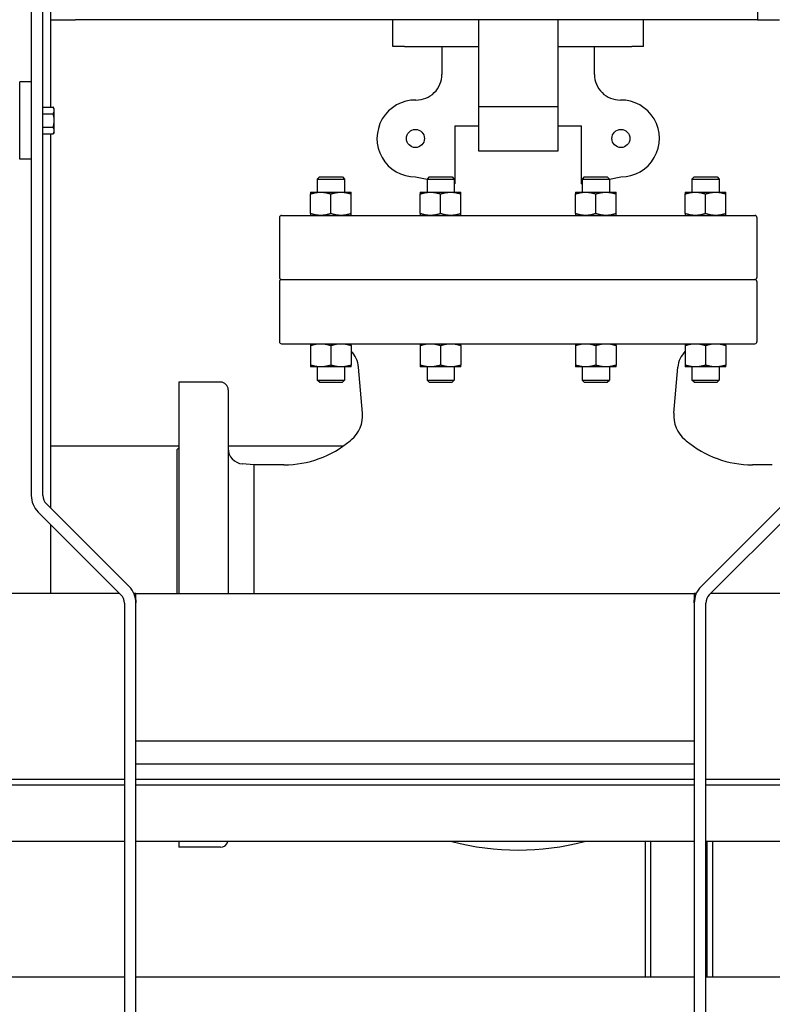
# Model space of a CAD drawing. Header units: inches. Extents: x 24 to 1128, y -94 to 748.
# Tile 434 of 546: x 896 to 920, y 291 to 323. Entities that reach past the tile are written whole.
import ezdxf

# ---------------------------------------------------------------- set-up
doc = ezdxf.new("R2010")
doc.units = ezdxf.units.IN
doc.header["$LTSCALE"] = 32
doc.header["$MEASUREMENT"] = 0
doc.layers.add('Visible (ANSI)', color=7, linetype='Continuous', lineweight=30)

msp = doc.modelspace()

# ---------------------------------------------------------------- linework, layer by layer
at = {"layer": 'Visible (ANSI)'}
for p, q in [((896.22407, 341.87537), (896.22407, 307.7807)), ((896.59907, 307.7807), (896.59907, 341.87537)), ((896.84907, 320.30839), (896.84907, 340.19236)), ((919.64356, 323.50037), (919.64356, 323.12537)), ((896.84907, 323.12537), (897.64356, 323.12537)), ((919.64356, 323.12537), (897.64356, 323.12537)), ((907.881, 322.26387), (907.881, 323.12537)), ((910.64908, 320.31328), (910.64908, 323.12537)), ((913.19624, 323.12537), (913.19624, 320.31328)), ((915.96433, 322.26387), (915.96433, 323.12537)), ((919.64356, 323.12537), (920.34907, 323.12537)), ((908.26095, 322.26387), (907.881, 322.26387)), ((908.26095, 322.26387), (910.64908, 322.26387)), ((909.46316, 322.26387), (909.46316, 321.36171)), ((913.19624, 322.26387), (915.58438, 322.26387)), ((914.38216, 321.36171), (914.38216, 322.26387)), ((915.96433, 322.26387), (915.58438, 322.26387)), ((896.22407, 321.12537), (895.84907, 321.12537)), ((895.84907, 318.62537), (895.84907, 321.12537)), ((896.59907, 320.30839), (896.92958, 320.30839)), ((896.59907, 320.09188), (896.92958, 320.09188)), ((896.96307, 320.25037), (896.92958, 320.30839)), ((896.96307, 320.20013), (896.96307, 320.25037)), ((896.96307, 319.87537), (896.96307, 320.20013)), ((910.64908, 318.88087), (910.64908, 320.31328)), ((913.19624, 320.31328), (910.64908, 320.31328)), ((913.19624, 320.31328), (913.19624, 318.88087)), ((896.96307, 319.55062), (896.96307, 319.87537)), ((896.59907, 319.65887), (896.92958, 319.65887)), ((896.59907, 319.44236), (896.92958, 319.44236)), ((896.84907, 307.37537), (896.84907, 319.44236)), ((896.96307, 319.50037), (896.92958, 319.44236)), ((896.96307, 319.50037), (896.96307, 319.55062)), ((909.88517, 319.70787), (909.88517, 317.82906)), ((909.88517, 319.70787), (910.64908, 319.70787)), ((913.19624, 319.70787), (913.96016, 319.70787)), ((913.96016, 317.82906), (913.96016, 319.70787)), ((913.19624, 318.88087), (910.64908, 318.88087)), ((896.22407, 318.62537), (895.84907, 318.62537)), ((905.5108, 318.05387), (905.44465, 317.98772)), ((905.44465, 317.98772), (905.44465, 317.56337)), ((905.44465, 317.98772), (906.31965, 317.98772)), ((905.5108, 318.05387), (906.2535, 318.05387)), ((906.2535, 318.05387), (906.31965, 317.98772)), ((906.31965, 317.98772), (906.31965, 317.56337)), ((908.61016, 318.05387), (908.98343, 317.98806)), ((909.04925, 318.05387), (908.9831, 317.98772)), ((908.9831, 317.98772), (908.9831, 317.56337)), ((908.9831, 317.98772), (909.8581, 317.98772)), ((909.04925, 318.05387), (909.79195, 318.05387)), ((909.79195, 318.05387), (909.8581, 317.98772)), ((909.8581, 317.98772), (909.8581, 317.56337)), ((909.8581, 317.83383), (909.88517, 317.82906)), ((913.96016, 317.82906), (913.98722, 317.83383)), ((914.05337, 318.05387), (913.98722, 317.98772)), ((913.98722, 317.98772), (913.98722, 317.56337)), ((913.98722, 317.98772), (914.86222, 317.98772)), ((914.05337, 318.05387), (914.79607, 318.05387)), ((914.79607, 318.05387), (914.86222, 317.98772)), ((914.86189, 317.98806), (915.23516, 318.05387)), ((914.86222, 317.98772), (914.86222, 317.56337)), ((917.59182, 318.05387), (917.52567, 317.98772)), ((917.52567, 317.98772), (917.52567, 317.56337)), ((917.52567, 317.98772), (918.40067, 317.98772)), ((917.59182, 318.05387), (918.33452, 318.05387)), ((918.33452, 318.05387), (918.40067, 317.98772)), ((918.40067, 317.98772), (918.40067, 317.56337)), ((905.22615, 317.56337), (905.55415, 317.56337)), ((905.22615, 316.87197), (905.22615, 317.50478)), ((905.55415, 317.56337), (906.21015, 317.56337)), ((905.88215, 316.87197), (905.88215, 317.50478)), ((906.21015, 317.56337), (906.53815, 317.56337)), ((906.53815, 316.87197), (906.53815, 317.50478)), ((908.7646, 317.56337), (909.0926, 317.56337)), ((908.7646, 316.87197), (908.7646, 317.50478)), ((909.0926, 317.56337), (909.7486, 317.56337)), ((909.4206, 316.87197), (909.4206, 317.50478)), ((909.7486, 317.56337), (910.0766, 317.56337)), ((910.0766, 316.87197), (910.0766, 317.50478)), ((913.76872, 317.56337), (914.09672, 317.56337)), ((913.76872, 316.87197), (913.76872, 317.50478)), ((914.09672, 317.56337), (914.75272, 317.56337)), ((914.42472, 316.87197), (914.42472, 317.50478)), ((914.75272, 317.56337), (915.08072, 317.56337)), ((915.08072, 316.87197), (915.08072, 317.50478)), ((917.30717, 317.56337), (917.63517, 317.56337)), ((917.30717, 316.87197), (917.30717, 317.50478)), ((917.63517, 317.56337), (918.29117, 317.56337)), ((917.96317, 316.87197), (917.96317, 317.50478)), ((918.29117, 317.56337), (918.61917, 317.56337)), ((918.61917, 316.87197), (918.61917, 317.50478)), ((904.22666, 316.75037), (904.22666, 314.80887)), ((904.28966, 316.81337), (919.55566, 316.81337)), ((919.61866, 316.75037), (919.61866, 314.80887)), ((904.22666, 314.68287), (904.22666, 312.74137)), ((904.28966, 314.74587), (919.55566, 314.74587)), ((904.28966, 314.74587), (919.55566, 314.74587)), ((919.61866, 314.68287), (919.61866, 312.74137)), ((904.28966, 312.67837), (919.55566, 312.67837)), ((905.22615, 312.61978), (905.22615, 311.98697)), ((905.88215, 312.61978), (905.88215, 311.98697)), ((906.53815, 312.61978), (906.53815, 311.98697)), ((908.7646, 312.61978), (908.7646, 311.98697)), ((909.4206, 312.61978), (909.4206, 311.98697)), ((910.0766, 312.61978), (910.0766, 311.98697)), ((913.76872, 312.61978), (913.76872, 311.98697)), ((914.42472, 312.61978), (914.42472, 311.98697)), ((915.08072, 312.61978), (915.08072, 311.98697)), ((917.30717, 312.61978), (917.30717, 311.98697)), ((917.96317, 312.61978), (917.96317, 311.98697)), ((918.61917, 312.61978), (918.61917, 311.98697)), ((905.55415, 311.92837), (905.22615, 311.92837)), ((905.44465, 311.92837), (905.44465, 311.50002)), ((906.21015, 311.92837), (905.55415, 311.92837)), ((906.53815, 311.92837), (906.21015, 311.92837)), ((906.31965, 311.92837), (906.31965, 311.50002)), ((906.90343, 310.44074), (906.77371, 311.92345)), ((909.0926, 311.92837), (908.7646, 311.92837)), ((908.9831, 311.92837), (908.9831, 311.50002)), ((909.7486, 311.92837), (909.0926, 311.92837)), ((910.0766, 311.92837), (909.7486, 311.92837)), ((909.8581, 311.92837), (909.8581, 311.50002)), ((914.09672, 311.92837), (913.76872, 311.92837)), ((913.98722, 311.92837), (913.98722, 311.50002)), ((914.75272, 311.92837), (914.09672, 311.92837)), ((915.08072, 311.92837), (914.75272, 311.92837)), ((914.86222, 311.92837), (914.86222, 311.50002)), ((916.9419, 310.44074), (917.07162, 311.92345)), ((917.63517, 311.92837), (917.30717, 311.92837)), ((917.52567, 311.92837), (917.52567, 311.50002)), ((918.29117, 311.92837), (917.63517, 311.92837)), ((918.61917, 311.92837), (918.29117, 311.92837)), ((918.40067, 311.92837), (918.40067, 311.50002)), ((905.5108, 311.43387), (905.44465, 311.50002)), ((905.44465, 311.50002), (906.31965, 311.50002)), ((906.2535, 311.43387), (906.31965, 311.50002)), ((909.04925, 311.43387), (908.9831, 311.50002)), ((908.9831, 311.50002), (909.8581, 311.50002)), ((909.79195, 311.43387), (909.8581, 311.50002)), ((914.05337, 311.43387), (913.98722, 311.50002)), ((913.98722, 311.50002), (914.86222, 311.50002)), ((914.79607, 311.43387), (914.86222, 311.50002)), ((917.59182, 311.43387), (917.52567, 311.50002)), ((917.52567, 311.50002), (918.40067, 311.50002)), ((918.33452, 311.43387), (918.40067, 311.50002)), ((902.32266, 311.43787), (900.98166, 311.43787)), ((900.98166, 311.43787), (900.98166, 304.62537)), ((902.57266, 311.18787), (902.57266, 304.62537)), ((905.5108, 311.43387), (906.2535, 311.43387)), ((909.04925, 311.43387), (909.79195, 311.43387)), ((914.05337, 311.43387), (914.79607, 311.43387)), ((917.59182, 311.43387), (918.33452, 311.43387)), ((900.98166, 309.37537), (896.84907, 309.37537)), ((900.91866, 309.25287), (900.98166, 309.31587)), ((900.91866, 309.25287), (900.91866, 304.62537)), ((906.27914, 309.37537), (902.57266, 309.37537)), ((903.39966, 308.76969), (903.02909, 308.80211)), ((904.37118, 308.76969), (903.39966, 308.76969)), ((903.39966, 308.76969), (903.39966, 304.62537)), ((920.11666, 308.76969), (919.47415, 308.76969)), ((899.3794, 304.84504), (896.70891, 307.51554)), ((920.48924, 307.51554), (917.81874, 304.84504)), ((896.44374, 307.25037), (899.11424, 304.57988)), ((918.08391, 304.57988), (920.7544, 307.25037)), ((896.84907, 304.62537), (896.84907, 306.84504)), ((899.06874, 304.62537), (890.09907, 304.62537)), ((899.59907, 304.62537), (899.53171, 304.62537)), ((899.59907, 304.41833), (899.59907, 304.62537)), ((899.59907, 304.62537), (917.59907, 304.62537)), ((917.59907, 304.62537), (917.59907, 304.41833)), ((917.66644, 304.62537), (917.59907, 304.62537)), ((927.09907, 304.62537), (918.1294, 304.62537)), ((899.22407, 304.31471), (899.22407, 268.12537)), ((899.59907, 304.41833), (899.59907, 304.32246)), ((899.59907, 304.31471), (899.59907, 304.32246)), ((899.59907, 268.12537), (899.59907, 304.31471)), ((917.59907, 304.32246), (917.59907, 304.41833)), ((917.59907, 304.32246), (917.59907, 304.31471)), ((917.59907, 304.31471), (917.59907, 268.12537)), ((917.97407, 268.12537), (917.97407, 304.31471)), ((899.59907, 299.87537), (917.59907, 299.87537)), ((899.59907, 299.12537), (917.59907, 299.12537)), ((899.22407, 298.62537), (891.63907, 298.62537)), ((917.59907, 298.62537), (899.59907, 298.62537)), ((925.55907, 298.62537), (917.97407, 298.62537)), ((899.22407, 298.43737), (891.72407, 298.43737)), ((917.59907, 298.43737), (899.59907, 298.43737)), ((925.47407, 298.43737), (917.97407, 298.43737)), ((899.22407, 296.62537), (891.72407, 296.62537)), ((917.59907, 296.62537), (899.59907, 296.62537)), ((900.98166, 296.62537), (900.98166, 296.43787)), ((916.01236, 296.62537), (916.01236, 292.25037)), ((916.19166, 296.62537), (916.19166, 292.25037)), ((925.47407, 296.62537), (917.97407, 296.62537)), ((918.00416, 296.62537), (918.00416, 292.25037)), ((918.19166, 296.62537), (918.19166, 292.25037)), ((902.32266, 296.43787), (900.98166, 296.43787)), ((899.22407, 292.25037), (848.37916, 292.25037)), ((917.59907, 292.25037), (899.59907, 292.25037)), ((974.37916, 292.25037), (917.97407, 292.25037))]:
    msp.add_line(p, q, dxfattribs=at)
for centre in [(908.61016, 319.29437), (915.23516, 319.29437)]:
    msp.add_circle(centre, 0.29167, dxfattribs=at)
for centre, radius, start, end in [((908.63616, 321.36171), 0.827, 269.279454, 0), ((915.20916, 321.36171), 0.827, 180, 270.720546), ((908.61016, 319.29437), 1.2405, 89.279454, 270), ((915.23516, 319.29437), 1.2405, 270, 90.720546), ((904.28966, 316.75037), 0.063, 90, 180), ((919.55566, 316.75037), 0.063, 0, 90), ((904.28966, 314.80887), 0.063, 180, 270), ((904.28966, 314.68287), 0.063, 90, 180), ((919.55566, 314.80887), 0.063, 270, 0), ((919.55566, 314.68287), 0.063, 0, 90), ((904.28966, 312.74137), 0.063, 180, 270), ((919.55566, 312.74137), 0.063, 270, 0), ((905.94986, 311.85137), 0.827, 5, 44.654126), ((917.89547, 311.85137), 0.827, 135.345874, 175), ((902.32266, 311.18787), 0.25, 0, 90), ((905.90724, 310.35359), 1, 309.711297, 5), ((917.93809, 310.35359), 1, 175, 230.288703), ((911.92266, 303.11087), 8.415, 129.711297, 130.102697), ((911.92266, 303.11087), 8.415, 49.897304, 50.288703), ((903.07266, 309.30021), 0.5, 180, 265), ((904.37118, 312.07769), 3.308, 270, 310.102697), ((919.47415, 312.07769), 3.308, 229.897303, 270), ((896.97407, 307.7807), 0.75, 180, 225), ((896.97407, 307.7807), 0.375, 180, 225), ((898.84907, 304.31471), 0.75, 0, 45), ((918.34907, 304.31471), 0.75, 135, 180), ((898.84907, 304.31471), 0.375, 0, 45), ((918.34907, 304.31471), 0.375, 135, 180), ((902.32266, 296.68787), 0.25, 270, 345.522488), ((911.92266, 304.76487), 8.415, 255.29844, 284.70156)]:
    msp.add_arc(centre, radius, start, end, dxfattribs=at)
for points, weights in [([(896.96307, 320.20013), (896.96307, 320.25037), (896.92958, 320.30839)], [1, 1.0379548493, 1]), ([(896.92958, 320.09188), (896.96307, 320.14989), (896.96307, 320.20013)], [1, 1.0379548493, 1]), ([(896.96307, 319.87537), (896.96307, 319.97586), (896.92958, 320.09188)], [1, 1.0379548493, 1]), ([(896.92958, 319.65887), (896.96307, 319.77489), (896.96307, 319.87537)], [1, 1.0379548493, 1]), ([(896.96307, 319.55062), (896.96307, 319.60086), (896.92958, 319.65887)], [1, 1.0379548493, 1]), ([(896.92958, 319.44236), (896.96307, 319.50037), (896.96307, 319.55062)], [1, 1.0379548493, 1]), ([(905.22615, 317.56337), (905.22615, 317.56337), (905.22615, 317.50478)], [1, 1.04314139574, 1.01001874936]), ([(905.22615, 317.50478), (905.40193, 317.56337), (905.55415, 317.56337)], [1.01001874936, 1.04314139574, 1]), ([(905.55415, 317.56337), (905.70638, 317.56337), (905.88215, 317.50478)], [1, 1.04314139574, 1.01001874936]), ([(905.88215, 317.50478), (906.05793, 317.56337), (906.21015, 317.56337)], [1.01001874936, 1.04314139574, 1]), ([(906.21015, 317.56337), (906.36238, 317.56337), (906.53815, 317.50478)], [1, 1.04314139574, 1.01001874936]), ([(906.53815, 317.50478), (906.53815, 317.56337), (906.53815, 317.56337)], [1.01001874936, 1.04314139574, 1]), ([(908.7646, 317.56337), (908.7646, 317.56337), (908.7646, 317.50478)], [1, 1.04314139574, 1.01001874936]), ([(908.7646, 317.50478), (908.94038, 317.56337), (909.0926, 317.56337)], [1.01001874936, 1.04314139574, 1]), ([(909.0926, 317.56337), (909.24483, 317.56337), (909.4206, 317.50478)], [1, 1.04314139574, 1.01001874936]), ([(909.4206, 317.50478), (909.59638, 317.56337), (909.7486, 317.56337)], [1.01001874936, 1.04314139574, 1]), ([(909.7486, 317.56337), (909.90083, 317.56337), (910.0766, 317.50478)], [1, 1.04314139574, 1.01001874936]), ([(910.0766, 317.50478), (910.0766, 317.56337), (910.0766, 317.56337)], [1.01001874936, 1.04314139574, 1]), ([(913.76872, 317.56337), (913.76872, 317.56337), (913.76872, 317.50478)], [1, 1.04314139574, 1.01001874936]), ([(913.76872, 317.50478), (913.9445, 317.56337), (914.09672, 317.56337)], [1.01001874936, 1.04314139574, 1]), ([(914.09672, 317.56337), (914.24895, 317.56337), (914.42472, 317.50478)], [1, 1.04314139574, 1.01001874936]), ([(914.42472, 317.50478), (914.6005, 317.56337), (914.75272, 317.56337)], [1.01001874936, 1.04314139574, 1]), ([(914.75272, 317.56337), (914.90495, 317.56337), (915.08072, 317.50478)], [1, 1.04314139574, 1.01001874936]), ([(915.08072, 317.50478), (915.08072, 317.56337), (915.08072, 317.56337)], [1.01001874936, 1.04314139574, 1]), ([(917.30717, 317.56337), (917.30717, 317.56337), (917.30717, 317.50478)], [1, 1.04314139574, 1.01001874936]), ([(917.30717, 317.50478), (917.48295, 317.56337), (917.63517, 317.56337)], [1.01001874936, 1.04314139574, 1]), ([(917.63517, 317.56337), (917.7874, 317.56337), (917.96317, 317.50478)], [1, 1.04314139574, 1.01001874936]), ([(917.96317, 317.50478), (918.13895, 317.56337), (918.29117, 317.56337)], [1.01001874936, 1.04314139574, 1]), ([(918.29117, 317.56337), (918.4434, 317.56337), (918.61917, 317.50478)], [1, 1.04314139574, 1.01001874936]), ([(918.61917, 317.50478), (918.61917, 317.56337), (918.61917, 317.56337)], [1.01001874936, 1.04314139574, 1]), ([(905.22615, 316.87197), (905.22615, 316.81337), (905.22615, 316.81337)], [1.01001874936, 1.04314139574, 1]), ([(905.55415, 316.81337), (905.40193, 316.81337), (905.22615, 316.87197)], [1, 1.04314139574, 1.01001874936]), ([(905.88215, 316.87197), (905.70638, 316.81337), (905.55415, 316.81337)], [1.01001874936, 1.04314139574, 1]), ([(906.21015, 316.81337), (906.05793, 316.81337), (905.88215, 316.87197)], [1, 1.04314139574, 1.01001874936]), ([(906.53815, 316.87197), (906.36238, 316.81337), (906.21015, 316.81337)], [1.01001874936, 1.04314139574, 1]), ([(906.53815, 316.81337), (906.53815, 316.81337), (906.53815, 316.87197)], [1, 1.04314139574, 1.01001874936]), ([(908.7646, 316.87197), (908.7646, 316.81337), (908.7646, 316.81337)], [1.01001874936, 1.04314139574, 1]), ([(909.0926, 316.81337), (908.94038, 316.81337), (908.7646, 316.87197)], [1, 1.04314139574, 1.01001874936]), ([(909.4206, 316.87197), (909.24483, 316.81337), (909.0926, 316.81337)], [1.01001874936, 1.04314139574, 1]), ([(909.7486, 316.81337), (909.59638, 316.81337), (909.4206, 316.87197)], [1, 1.04314139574, 1.01001874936]), ([(910.0766, 316.87197), (909.90083, 316.81337), (909.7486, 316.81337)], [1.01001874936, 1.04314139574, 1]), ([(910.0766, 316.81337), (910.0766, 316.81337), (910.0766, 316.87197)], [1, 1.04314139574, 1.01001874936]), ([(913.76872, 316.87197), (913.76872, 316.81337), (913.76872, 316.81337)], [1.01001874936, 1.04314139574, 1]), ([(914.09672, 316.81337), (913.9445, 316.81337), (913.76872, 316.87197)], [1, 1.04314139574, 1.01001874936]), ([(914.42472, 316.87197), (914.24895, 316.81337), (914.09672, 316.81337)], [1.01001874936, 1.04314139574, 1]), ([(914.75272, 316.81337), (914.6005, 316.81337), (914.42472, 316.87197)], [1, 1.04314139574, 1.01001874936]), ([(915.08072, 316.87197), (914.90495, 316.81337), (914.75272, 316.81337)], [1.01001874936, 1.04314139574, 1]), ([(915.08072, 316.81337), (915.08072, 316.81337), (915.08072, 316.87197)], [1, 1.04314139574, 1.01001874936]), ([(917.30717, 316.87197), (917.30717, 316.81337), (917.30717, 316.81337)], [1.01001874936, 1.04314139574, 1]), ([(917.63517, 316.81337), (917.48295, 316.81337), (917.30717, 316.87197)], [1, 1.04314139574, 1.01001874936]), ([(917.96317, 316.87197), (917.7874, 316.81337), (917.63517, 316.81337)], [1.01001874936, 1.04314139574, 1]), ([(918.29117, 316.81337), (918.13895, 316.81337), (917.96317, 316.87197)], [1, 1.04314139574, 1.01001874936]), ([(918.61917, 316.87197), (918.4434, 316.81337), (918.29117, 316.81337)], [1.01001874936, 1.04314139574, 1]), ([(918.61917, 316.81337), (918.61917, 316.81337), (918.61917, 316.87197)], [1, 1.04314139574, 1.01001874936]), ([(905.22615, 312.67837), (905.22615, 312.67837), (905.22615, 312.61978)], [1, 1.04314139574, 1.01001874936]), ([(905.22615, 312.61978), (905.40193, 312.67837), (905.55415, 312.67837)], [1.01001874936, 1.04314139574, 1]), ([(905.55415, 312.67837), (905.70638, 312.67837), (905.88215, 312.61978)], [1, 1.04314139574, 1.01001874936]), ([(905.88215, 312.61978), (906.05793, 312.67837), (906.21015, 312.67837)], [1.01001874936, 1.04314139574, 1]), ([(906.21015, 312.67837), (906.36238, 312.67837), (906.53815, 312.61978)], [1, 1.04314139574, 1.01001874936]), ([(906.53815, 312.61978), (906.53815, 312.67407), (906.53815, 312.67804)], [1.01001874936, 1.04063161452, 1.00609998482]), ([(908.7646, 312.67837), (908.7646, 312.67837), (908.7646, 312.61978)], [1, 1.04314139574, 1.01001874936]), ([(908.7646, 312.61978), (908.94038, 312.67837), (909.0926, 312.67837)], [1.01001874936, 1.04314139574, 1]), ([(909.0926, 312.67837), (909.24483, 312.67837), (909.4206, 312.61978)], [1, 1.04314139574, 1.01001874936]), ([(909.4206, 312.61978), (909.59638, 312.67837), (909.7486, 312.67837)], [1.01001874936, 1.04314139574, 1]), ([(909.7486, 312.67837), (909.90083, 312.67837), (910.0766, 312.61978)], [1, 1.04314139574, 1.01001874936]), ([(910.0766, 312.61978), (910.0766, 312.67837), (910.0766, 312.67837)], [1.01001874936, 1.04314139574, 1]), ([(913.76872, 312.67837), (913.76872, 312.67837), (913.76872, 312.61978)], [1, 1.04314139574, 1.01001874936]), ([(913.76872, 312.61978), (913.9445, 312.67837), (914.09672, 312.67837)], [1.01001874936, 1.04314139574, 1]), ([(914.09672, 312.67837), (914.24895, 312.67837), (914.42472, 312.61978)], [1, 1.04314139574, 1.01001874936]), ([(914.42472, 312.61978), (914.6005, 312.67837), (914.75272, 312.67837)], [1.01001874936, 1.04314139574, 1]), ([(914.75272, 312.67837), (914.90495, 312.67837), (915.08072, 312.61978)], [1, 1.04314139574, 1.01001874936]), ([(915.08072, 312.61978), (915.08072, 312.67837), (915.08072, 312.67837)], [1.01001874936, 1.04314139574, 1]), ([(917.30717, 312.61978), (917.48295, 312.67837), (917.63517, 312.67837)], [1.01001874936, 1.04314139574, 1]), ([(917.30717, 312.67804), (917.30717, 312.67407), (917.30717, 312.61978)], [1.00609998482, 1.04063161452, 1.01001874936]), ([(917.63517, 312.67837), (917.7874, 312.67837), (917.96317, 312.61978)], [1, 1.04314139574, 1.01001874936]), ([(917.96317, 312.61978), (918.13895, 312.67837), (918.29117, 312.67837)], [1.01001874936, 1.04314139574, 1]), ([(918.29117, 312.67837), (918.4434, 312.67837), (918.61917, 312.61978)], [1, 1.04314139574, 1.01001874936]), ([(918.61917, 312.61978), (918.61917, 312.67837), (918.61917, 312.67837)], [1.01001874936, 1.04314139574, 1]), ([(905.22615, 311.98697), (905.22615, 311.92837), (905.22615, 311.92837)], [1.01001874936, 1.04314139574, 1]), ([(905.55415, 311.92837), (905.40193, 311.92837), (905.22615, 311.98697)], [1, 1.04314139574, 1.01001874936]), ([(905.88215, 311.98697), (905.70638, 311.92837), (905.55415, 311.92837)], [1.01001874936, 1.04314139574, 1]), ([(906.21015, 311.92837), (906.05793, 311.92837), (905.88215, 311.98697)], [1, 1.04314139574, 1.01001874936]), ([(906.53815, 311.98697), (906.36238, 311.92837), (906.21015, 311.92837)], [1.01001874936, 1.04314139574, 1]), ([(906.53815, 311.92837), (906.53815, 311.92837), (906.53815, 311.98697)], [1, 1.04314139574, 1.01001874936]), ([(908.7646, 311.98697), (908.7646, 311.92837), (908.7646, 311.92837)], [1.01001874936, 1.04314139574, 1]), ([(909.0926, 311.92837), (908.94038, 311.92837), (908.7646, 311.98697)], [1, 1.04314139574, 1.01001874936]), ([(909.4206, 311.98697), (909.24483, 311.92837), (909.0926, 311.92837)], [1.01001874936, 1.04314139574, 1]), ([(909.7486, 311.92837), (909.59638, 311.92837), (909.4206, 311.98697)], [1, 1.04314139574, 1.01001874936]), ([(910.0766, 311.98697), (909.90083, 311.92837), (909.7486, 311.92837)], [1.01001874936, 1.04314139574, 1]), ([(910.0766, 311.92837), (910.0766, 311.92837), (910.0766, 311.98697)], [1, 1.04314139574, 1.01001874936]), ([(913.76872, 311.98697), (913.76872, 311.92837), (913.76872, 311.92837)], [1.01001874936, 1.04314139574, 1]), ([(914.09672, 311.92837), (913.9445, 311.92837), (913.76872, 311.98697)], [1, 1.04314139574, 1.01001874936]), ([(914.42472, 311.98697), (914.24895, 311.92837), (914.09672, 311.92837)], [1.01001874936, 1.04314139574, 1]), ([(914.75272, 311.92837), (914.6005, 311.92837), (914.42472, 311.98697)], [1, 1.04314139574, 1.01001874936]), ([(915.08072, 311.98697), (914.90495, 311.92837), (914.75272, 311.92837)], [1.01001874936, 1.04314139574, 1]), ([(915.08072, 311.92837), (915.08072, 311.92837), (915.08072, 311.98697)], [1, 1.04314139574, 1.01001874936]), ([(917.30717, 311.98697), (917.30717, 311.92837), (917.30717, 311.92837)], [1.01001874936, 1.04314139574, 1]), ([(917.63517, 311.92837), (917.48295, 311.92837), (917.30717, 311.98697)], [1, 1.04314139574, 1.01001874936]), ([(917.96317, 311.98697), (917.7874, 311.92837), (917.63517, 311.92837)], [1.01001874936, 1.04314139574, 1]), ([(918.29117, 311.92837), (918.13895, 311.92837), (917.96317, 311.98697)], [1, 1.04314139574, 1.01001874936]), ([(918.61917, 311.98697), (918.4434, 311.92837), (918.29117, 311.92837)], [1.01001874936, 1.04314139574, 1]), ([(918.61917, 311.92837), (918.61917, 311.92837), (918.61917, 311.98697)], [1, 1.04314139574, 1.01001874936])]:
    msp.add_rational_spline(points, weights, degree=2, dxfattribs=at)

doc.saveas('drawing.dxf')
